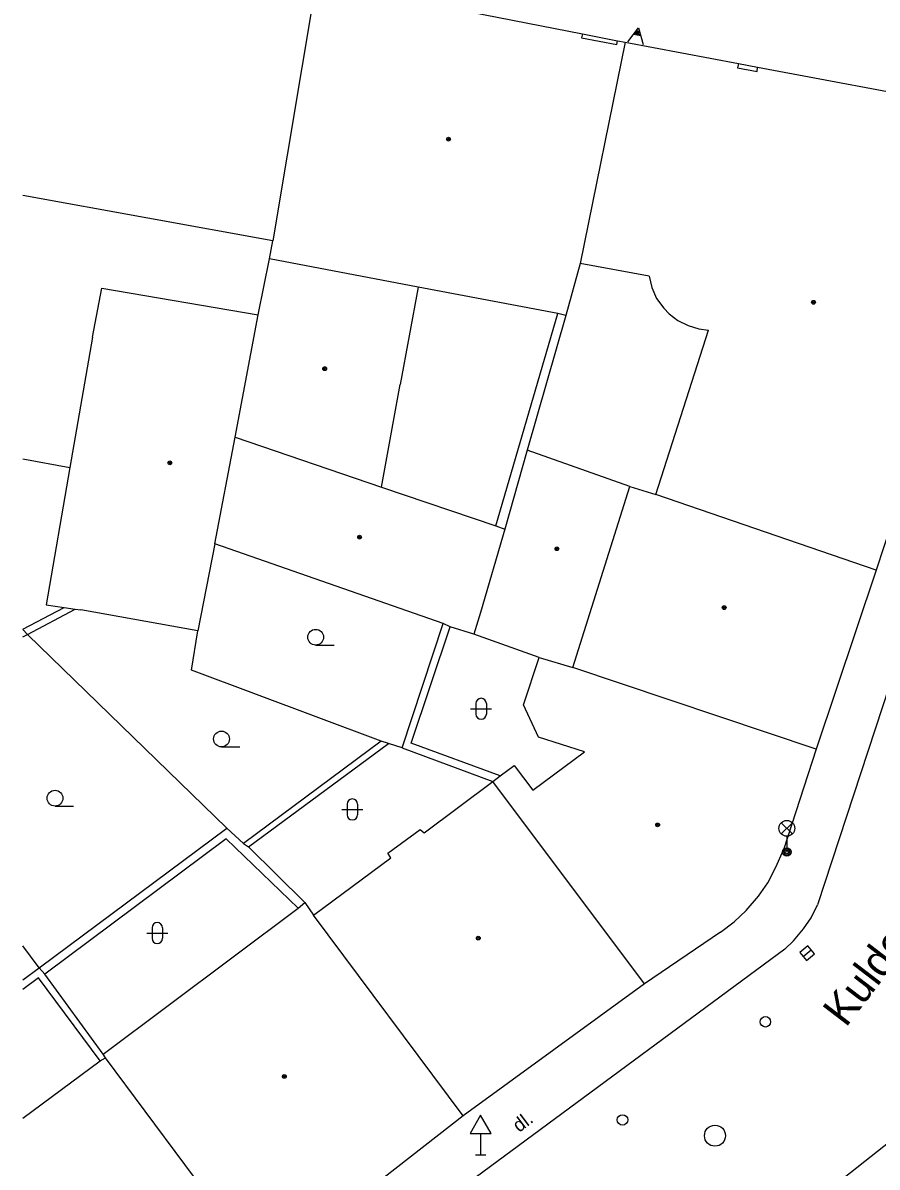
# Model space of a CAD drawing. Extents: x -596229 to -595156, y -1161237 to -1159376.
# Drawn here: x -596228.2 to -596187.6, y -1160336.7 to -1160282.3 of the extents above; entities that cross this region are included whole.
import ezdxf

# ---------------------------------------------------------------- set-up
doc = ezdxf.new("R2010")
doc.units = 0
for name, color, linetype in [('DOP - kresba z DSPS bez souradnic', 7, 'Continuous'), ('DOP - rozhrani ploch obecne', 7, 'Continuous'), ('Level 26', 7, 'Continuous'), ('Level 27', 7, 'Continuous'), ('Level 28', 7, 'Continuous'), ('Level 33', 7, 'Continuous'), ('Level 34', 7, 'Continuous'), ('Level 36', 7, 'Continuous'), ('Level 39', 7, 'Continuous'), ('Nazvy ulic', 7, 'Continuous'), ('Specificka linie pasportu komunikaci', 7, 'Continuous'), ('TM - budovy zdene_ betonove - NP', 7, 'Continuous'), ('TM - budovy zdene_ betonove - VP', 7, 'Continuous'), ('TM - komunikace - VP', 7, 'Continuous'), ('TM - letecke snimky - pomocna linie', 7, 'Continuous'), ('TM - popis povrchu', 7, 'Continuous'), ('TM - rozhrani ploch obecne - VP', 7, 'Continuous')]:
    doc.layers.add(name, color=color, linetype=linetype)

msp = doc.modelspace()

# ---------------------------------------------------------------- linework, layer by layer
at = {"layer": 'DOP - kresba z DSPS bez souradnic'}
for points in [[(-596215.12, -1160324.41), (-596218.54, -1160321.12), (-596227.18, -1160327.55)], [(-596224.55, -1160331.68), (-596227.47, -1160327.72), (-596228.22, -1160328.283)]]:
    msp.add_lwpolyline(points, dxfattribs=at)
at = {"layer": 'DOP - rozhrani ploch obecne'}
for points in [[(-596227.44, -1160327.25), (-596218.51, -1160320.6)], [(-596227.44, -1160327.25), (-596228.22, -1160326.201)], [(-596228.22, -1160327.83), (-596227.44, -1160327.25)], [(-596227.18, -1160327.55), (-596227.44, -1160327.25)], [(-596224.4, -1160331.36), (-596227.18, -1160327.55)]]:
    msp.add_lwpolyline(points, dxfattribs=at)
at = {"layer": 'Level 26'}
for p, q in [((-596199.032, -1160282.647), (-596198.885, -1160282.674)), ((-596199.168, -1160282.824), (-596198.824, -1160282.89)), ((-596199.134, -1160282.78), (-596198.839, -1160282.836)), ((-596199.1, -1160282.735), (-596198.854, -1160282.782)), ((-596199.066, -1160282.691), (-596198.869, -1160282.728))]:
    msp.add_line(p, q, dxfattribs=at)
msp.add_lwpolyline([(-596199.438, -1160283.18), (-596198.93, -1160282.513), (-596198.702, -1160283.32)], dxfattribs=at)
at = {"layer": 'Level 27'}
msp.add_line((-596191.091, -1160326.711), (-596190.709, -1160326.389), dxfattribs=at)
msp.add_lwpolyline([(-596190.931, -1160326.902), (-596190.548, -1160326.581), (-596190.869, -1160326.198), (-596191.252, -1160326.519)], close=True, dxfattribs=at)
msp.add_circle((-596195.29, -1160335.24), 0.5, dxfattribs=at)
at = {"layer": 'Level 28'}
for centre in [(-596192.89, -1160329.82), (-596199.69, -1160334.49)]:
    msp.add_circle(centre, 0.25, dxfattribs=at)
at = {"layer": 'Level 33'}
for p, q in [((-596192.135, -1160320.88), (-596191.605, -1160320.35)), ((-596192.135, -1160320.35), (-596191.605, -1160320.88)), ((-596191.87, -1160320.99), (-596191.87, -1160321.74))]:
    msp.add_line(p, q, dxfattribs=at)
for centre, radius in [((-596191.87, -1160320.615), 0.375), ((-596191.87, -1160321.74), 0.2), ((-596191.87, -1160321.74), 0.145), ((-596191.87, -1160321.74), 0.0876)]:
    msp.add_circle(centre, radius, dxfattribs=at)
at = {"layer": 'Level 34'}
for p, q in [((-596206.44, -1160335.132), (-596206.44, -1160336.15)), ((-596206.69, -1160336.15), (-596206.19, -1160336.15))]:
    msp.add_line(p, q, dxfattribs=at)
msp.add_lwpolyline([(-596206.94, -1160335.132), (-596205.94, -1160335.132), (-596206.44, -1160334.266)], close=True, dxfattribs=at)
at = {"layer": 'Level 36'}
for p, q in [((-596214.29, -1160311.895), (-596213.415, -1160311.895)), ((-596206.666, -1160314.676), (-596206.666, -1160315.176)), ((-596206.166, -1160314.676), (-596206.166, -1160315.176)), ((-596206.916, -1160314.926), (-596205.916, -1160314.926)), ((-596218.77, -1160316.735), (-596217.895, -1160316.735)), ((-596226.69, -1160319.555), (-596225.815, -1160319.555)), ((-596212.796, -1160319.466), (-596212.796, -1160319.966)), ((-596212.296, -1160319.466), (-596212.296, -1160319.966)), ((-596213.046, -1160319.716), (-596212.046, -1160319.716)), ((-596222.326, -1160325.596), (-596221.326, -1160325.596)), ((-596222.076, -1160325.346), (-596222.076, -1160325.846)), ((-596221.576, -1160325.346), (-596221.576, -1160325.846))]:
    msp.add_line(p, q, dxfattribs=at)
for centre in [(-596214.29, -1160311.52), (-596218.77, -1160316.36), (-596226.69, -1160319.18)]:
    msp.add_circle(centre, 0.375, dxfattribs=at)
for centre, start, end in [((-596206.416, -1160314.676), 0, 180), ((-596206.416, -1160315.176), 180, 0), ((-596212.546, -1160319.466), 0, 180), ((-596212.546, -1160319.966), 180, 0), ((-596221.826, -1160325.346), 0, 180), ((-596221.826, -1160325.846), 180, 0)]:
    msp.add_arc(centre, 0.25, start, end, dxfattribs=at)
at = {"layer": 'Level 39'}
for centre, radius in [((-596207.97, -1160287.82), 0.09), ((-596207.97, -1160287.82), 0.0398), ((-596190.6, -1160295.58), 0.09), ((-596190.6, -1160295.58), 0.0398), ((-596213.86, -1160298.74), 0.09), ((-596213.86, -1160298.74), 0.0398), ((-596221.23, -1160303.22), 0.09), ((-596221.23, -1160303.22), 0.0398), ((-596212.2, -1160306.76), 0.09), ((-596212.2, -1160306.76), 0.0398), ((-596202.81, -1160307.31), 0.09), ((-596202.81, -1160307.31), 0.0398), ((-596194.85, -1160310.11), 0.09), ((-596194.85, -1160310.11), 0.0398), ((-596198.02, -1160320.45), 0.09), ((-596198.02, -1160320.45), 0.0398), ((-596206.55, -1160325.84), 0.09), ((-596206.55, -1160325.84), 0.0398), ((-596215.78, -1160332.42), 0.09), ((-596215.78, -1160332.42), 0.0398)]:
    msp.add_circle(centre, radius, dxfattribs=at)
at = {"layer": 'Specificka linie pasportu komunikaci'}
msp.add_lwpolyline([(-596182.41, -1160331.93), (-596202.29, -1160347.64)], dxfattribs=at)
at = {"layer": 'TM - budovy zdene_ betonove - NP'}
for points in [[(-596201.6, -1160282.81), (-596201.64, -1160282.99), (-596199.96, -1160283.32)], [(-596199.96, -1160283.32), (-596199.92, -1160283.14)], [(-596194.17, -1160284.22), (-596194.21, -1160284.43)], [(-596194.21, -1160284.43), (-596193.29, -1160284.6)], [(-596193.29, -1160284.6), (-596193.26, -1160284.39)]]:
    msp.add_lwpolyline(points, dxfattribs=at)
at = {"layer": 'TM - budovy zdene_ betonove - VP'}
for points in [[(-596214.27, -1160280.32), (-596216.33, -1160292.66)], [(-596214.27, -1160280.32), (-596201.6, -1160282.81)], [(-596199.56, -1160283.21), (-596201.7, -1160293.73)], [(-596201.6, -1160282.81), (-596199.92, -1160283.14)], [(-596199.92, -1160283.14), (-596199.56, -1160283.21)], [(-596199.56, -1160283.21), (-596194.17, -1160284.22)], [(-596194.17, -1160284.22), (-596193.26, -1160284.39)], [(-596193.26, -1160284.39), (-596184.12, -1160286.1)], [(-596216.33, -1160292.66), (-596228.22, -1160290.498)], [(-596216.49, -1160293.52), (-596216.33, -1160292.66)], [(-596182.52, -1160292.79), (-596187.62, -1160308.33)], [(-596217.02, -1160296.18), (-596216.49, -1160293.52)], [(-596209.41, -1160294.86), (-596216.49, -1160293.52)], [(-596201.7, -1160293.73), (-596202.38, -1160296.21)], [(-596198.42, -1160294.33), (-596201.7, -1160293.73)], [(-596198.42, -1160294.33), (-596198.29, -1160294.88)], [(-596224.9, -1160297.24), (-596224.47, -1160294.91)], [(-596224.47, -1160294.91), (-596217.02, -1160296.18)], [(-596209.41, -1160294.86), (-596210.27, -1160299.5)], [(-596202.76, -1160296.11), (-596209.41, -1160294.86)], [(-596198.29, -1160294.88), (-596198.07, -1160295.4)], [(-596198.07, -1160295.4), (-596197.73, -1160295.86)], [(-596218.12, -1160302), (-596217.02, -1160296.18)], [(-596202.38, -1160296.21), (-596202.76, -1160296.11)], [(-596197.73, -1160295.86), (-596197.47, -1160296.13)], [(-596197.47, -1160296.13), (-596197.05, -1160296.45)], [(-596197.05, -1160296.45), (-596196.57, -1160296.69)], [(-596196.57, -1160296.69), (-596196.06, -1160296.84)], [(-596198.11, -1160304.72), (-596195.59, -1160296.91)], [(-596196.06, -1160296.84), (-596195.59, -1160296.91)], [(-596211.16, -1160304.38), (-596210.27, -1160299.5)], [(-596219.09, -1160307.08), (-596218.12, -1160302)], [(-596218.12, -1160302), (-596211.16, -1160304.38)], [(-596204.23, -1160302.61), (-596205.29, -1160306.37)], [(-596199.34, -1160304.35), (-596204.23, -1160302.61)], [(-596211.16, -1160304.38), (-596205.72, -1160306.22)], [(-596202.06, -1160312.96), (-596199.34, -1160304.35)], [(-596199.34, -1160304.35), (-596198.11, -1160304.72)], [(-596187.62, -1160308.33), (-596198.11, -1160304.72)], [(-596205.29, -1160306.37), (-596206.45, -1160310.35)], [(-596205.72, -1160306.22), (-596205.29, -1160306.37)], [(-596219.09, -1160307.08), (-596219.89, -1160311.22)], [(-596208.22, -1160310.87), (-596219.09, -1160307.08)], [(-596187.62, -1160308.33), (-596190.48, -1160316.84)], [(-596219.89, -1160311.22), (-596225.47, -1160310.22)], [(-596206.45, -1160310.35), (-596206.77, -1160311.37)], [(-596207.89, -1160311.03), (-596208.22, -1160310.87)], [(-596206.77, -1160311.37), (-596207.89, -1160311.03)], [(-596203.66, -1160312.48), (-596206.77, -1160311.37)], [(-596204.4, -1160314.73), (-596203.66, -1160312.48)], [(-596203.66, -1160312.48), (-596202.06, -1160312.96)], [(-596190.48, -1160316.84), (-596202.06, -1160312.96)], [(-596203.68, -1160316.27), (-596204.4, -1160314.73)], [(-596201.5, -1160316.97), (-596203.68, -1160316.27)], [(-596203.95, -1160318.79), (-596201.5, -1160316.97)], [(-596190.48, -1160316.84), (-596192.03, -1160321.64)], [(-596205.51, -1160318.11), (-596204.84, -1160317.63)], [(-596204.84, -1160317.63), (-596203.95, -1160318.79)], [(-596209.13, -1160320.83), (-596205.86, -1160318.39)], [(-596205.86, -1160318.39), (-596205.51, -1160318.11)], [(-596198.65, -1160328.02), (-596205.86, -1160318.39)], [(-596210.86, -1160321.79), (-596209.31, -1160320.67)], [(-596209.31, -1160320.67), (-596209.13, -1160320.83)], [(-596210.72, -1160322.02), (-596210.86, -1160321.79)], [(-596192.39, -1160322.46), (-596192.03, -1160321.64)], [(-596214.39, -1160324.75), (-596210.72, -1160322.02)], [(-596192.78, -1160323.21), (-596192.39, -1160322.46)], [(-596193.22, -1160323.84), (-596192.78, -1160323.21)], [(-596193.8, -1160324.52), (-596193.22, -1160323.84)], [(-596224.4, -1160331.36), (-596215.12, -1160324.41)], [(-596215.12, -1160324.41), (-596214.81, -1160324.15)], [(-596214.81, -1160324.15), (-596214.39, -1160324.75)], [(-596194.38, -1160325.07), (-596193.8, -1160324.52)], [(-596207.27, -1160334.29), (-596214.39, -1160324.75)], [(-596195.03, -1160325.55), (-596194.38, -1160325.07)], [(-596195.03, -1160325.55), (-596198.65, -1160328.02)], [(-596198.65, -1160328.02), (-596207.27, -1160334.29)], [(-596224.55, -1160331.68), (-596224.29, -1160331.54)], [(-596224.29, -1160331.54), (-596224.4, -1160331.36)], [(-596216.74, -1160341.68), (-596224.29, -1160331.54)], [(-596228.22, -1160334.399), (-596224.55, -1160331.68)], [(-596207.27, -1160334.29), (-596216.74, -1160341.68)]]:
    msp.add_lwpolyline(points, dxfattribs=at)
at = {"layer": 'TM - komunikace - VP'}
for points in [[(-596183.56, -1160303.38), (-596190.41, -1160324.26)], [(-596191.97, -1160326.36), (-596191.56, -1160325.96), (-596191.08, -1160325.39), (-596190.71, -1160324.87), (-596190.41, -1160324.26)], [(-596191.97, -1160326.36), (-596228.22, -1160353.132)]]:
    msp.add_lwpolyline(points, dxfattribs=at)
at = {"layer": 'TM - letecke snimky - pomocna linie'}
for points in [[(-596224.9, -1160297.24), (-596225.98, -1160303.44)], [(-596225.98, -1160303.44), (-596227.11, -1160309.98), (-596226.26, -1160310.1)], [(-596226.26, -1160310.1), (-596225.73, -1160310.18)], [(-596225.73, -1160310.18), (-596225.47, -1160310.22)]]:
    msp.add_lwpolyline(points, dxfattribs=at)
at = {"layer": 'TM - rozhrani ploch obecne - VP'}
for points in [[(-596205.72, -1160306.22), (-596202.76, -1160296.11)], [(-596202.38, -1160296.21), (-596204.23, -1160302.61)], [(-596228.22, -1160303.032), (-596225.98, -1160303.44)], [(-596228.22, -1160311.135), (-596226.26, -1160310.1)], [(-596228, -1160311.39), (-596225.73, -1160310.18)], [(-596210.18, -1160316.79), (-596208.22, -1160310.87)], [(-596228.22, -1160311.151), (-596228, -1160311.39)], [(-596228.22, -1160311.496), (-596228, -1160311.39)], [(-596228, -1160311.39), (-596218.51, -1160320.6)], [(-596211.17, -1160316.46), (-596220.2, -1160313.08), (-596219.89, -1160311.22)], [(-596205.51, -1160318.11), (-596209.74, -1160316.56), (-596207.89, -1160311.03)], [(-596211.17, -1160316.46), (-596217.73, -1160321.33)], [(-596217.48, -1160321.5), (-596210.82, -1160316.57)], [(-596210.82, -1160316.57), (-596211.17, -1160316.46)], [(-596210.18, -1160316.79), (-596210.82, -1160316.57)], [(-596210.18, -1160316.79), (-596205.86, -1160318.39)], [(-596218.51, -1160320.6), (-596217.73, -1160321.33)], [(-596217.73, -1160321.33), (-596217.48, -1160321.5)], [(-596217.48, -1160321.5), (-596214.81, -1160324.15)]]:
    msp.add_lwpolyline(points, dxfattribs=at)

# ---------------------------------------------------------------- texts
at = {"layer": 'Nazvy ulic'}
msp.add_text('Kuldova', height=1.5, rotation=52.5946, dxfattribs=at).set_placement((-596189.065, -1160330.128))
at = {"layer": 'TM - popis povrchu'}
msp.add_text('dl.', height=0.65, rotation=37.08, dxfattribs=at).set_placement((-596204.61, -1160335.11))

doc.saveas('drawing.dxf')
